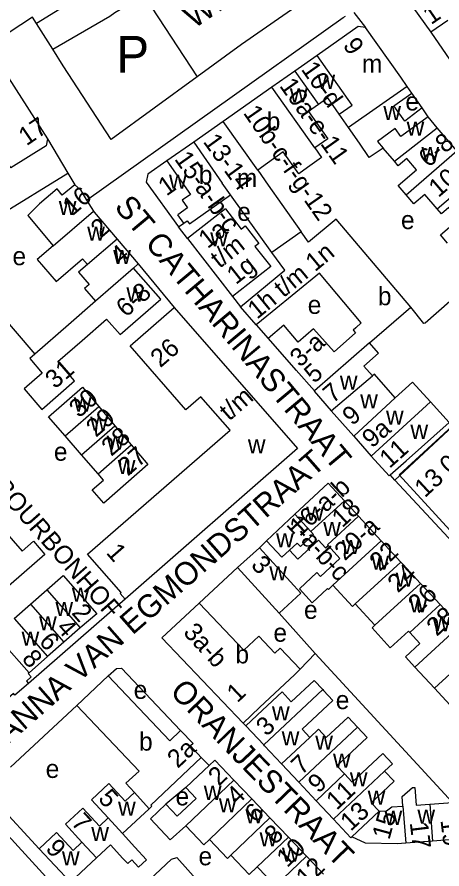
# Model space of a CAD drawing. Extents: x 160673 to 161924, y 382258 to 384145.
# Drawn here: x 160785.9 to 160878.6, y 383004.5 to 383190.7 of the extents above; entities that cross this region are included whole.
import ezdxf

# ---------------------------------------------------------------- set-up
doc = ezdxf.new("R2010")
doc.units = 0
for name, color, linetype in [('BLT_Basislijn', 7, 'Continuous'), ('BLT_Bebouwing', 7, 'Continuous'), ('BLT_Centroide', 7, 'Continuous'), ('BLT_Huisnummer', 7, 'Continuous'), ('BLT_Huisnummer_ tussenligend', 7, 'Continuous'), ('BLT_Huisnummer_reeks', 7, 'Continuous'), ('BLT_Huisnummer_zonder_bebouwing', 7, 'Continuous'), ('BLT_Onderverdeling_panden', 7, 'Continuous'), ('BLT_Plantopo', 7, 'Continuous'), ('BLT_Straatnaam', 7, 'Continuous'), ('BLT_Straatnaam_verkleind', 7, 'Continuous'), ('BLT_Tekst_parkeren', 7, 'Continuous')]:
    doc.layers.add(name, color=color, linetype=linetype)

msp = doc.modelspace()

# ---------------------------------------------------------------- linework, layer by layer
at = {"layer": 'BLT_Basislijn'}
for p, q in [((160813.53, 383195.43), (160825.2, 383177.59)), ((160796.17, 383192.97), (160790.11, 383189.24)), ((160859.36, 383191.62), (160861.9, 383188.36)), ((160789.24, 383190.62), (160732.7, 383153.84)), ((160790.11, 383189.24), (160789.24, 383190.62)), ((160793.63, 383183.64), (160790.11, 383189.24)), ((160825.2, 383177.59), (160806.38, 383163.87)), ((160874.24, 383170.82), (160872.01, 383174.02)), ((160792.52, 383164.02), (160796.97, 383156.54)), ((160776.22, 383143.83), (160796.97, 383156.54)), ((160796.97, 383156.54), (160798.45, 383154.01)), ((160823.03, 383142.26), (160821.06, 383144.81)), ((160770.02, 383139.97), (160789.74, 383117.01)), ((160832.89, 383129.62), (160834.65, 383127.38)), ((160838.07, 383123.41), (160840.66, 383120.43)), ((160868.3, 383089.49), (160867.28, 383090.61)), ((160840.3, 383076.23), (160838.77, 383074.72)), ((160833.99, 383070.37), (160825.63, 383062.62)), ((160847.66, 383048.17), (160850.89, 383051.59)), ((160850.89, 383051.59), (160880.88, 383019.05)), ((160784.41, 383026.77), (160798.91, 383040.24)), ((160826.07, 383028.89), (160827.76, 383027.1)), ((160822.67, 383022.31), (160818.35, 383018.66)), ((160778.9, 383021.65), (160790.69, 383008.95))]:
    msp.add_line(p, q, dxfattribs=at)
for points in [[(160852.86, 383197.26), (160834.85, 383184.63), (160825.2, 383177.59)], [(160793.63, 383183.64), (160806.12, 383190.84), (160807.16, 383191.65), (160813.53, 383195.43)], [(160801.04, 383150.65), (160857.06, 383190.57), (160857.55, 383190.85)], [(160806.38, 383163.87), (160795.91, 383180.01), (160793.63, 383183.64)], [(160891.07, 383138), (160874.96, 383123.75), (160874.64, 383123.7), (160871.79, 383127.29)], [(160812.29, 383136.73), (160820.13, 383127.2)], [(160891.98, 383104.34), (160888.42, 383108.17), (160868.3, 383089.49)], [(160889.75, 383066.39), (160868.3, 383089.49)], [(160809.44, 383063.5), (160788.37, 383045.04)], [(160843.05, 383060.44), (160850.89, 383051.59)], [(160805.72, 383046.7), (160807.55, 383048.32), (160808.67, 383048.42), (160821.56, 383034.79)], [(160860.05, 382933.37), (160856.38, 382935.54), (160851.3, 382939), (160848.28, 382941.16), (160762.53, 383035.18)], [(160813.63, 383001.08), (160819.55, 383006.65), (160820.69, 383007.01), (160825.54, 383001.66), (160849.63, 382976.37), (160854.76, 382970.79), (160875.8, 382968.26)]]:
    msp.add_lwpolyline(points, dxfattribs=at)
at = {"layer": 'BLT_Bebouwing'}
for p, q in [((160870.94, 383194.74), (160876.18, 383187.35)), ((160851.37, 383182.27), (160846.45, 383178.85)), ((160846.45, 383178.85), (160841.48, 383175.34)), ((160841.48, 383175.34), (160830.85, 383167.85)), ((160872.01, 383174.02), (160871, 383175.48)), ((160875.55, 383168.87), (160874.24, 383170.82)), ((160830.85, 383167.85), (160824.41, 383163.33)), ((160881.82, 383161.43), (160877.57, 383166.44)), ((160824.41, 383163.33), (160818.53, 383159.22)), ((160868.21, 383159.15), (160865.75, 383162.03)), ((160814.04, 383154.59), (160821.06, 383144.81)), ((160801.04, 383150.65), (160802.57, 383148.23)), ((160831.35, 383148.73), (160823.03, 383142.26)), ((160821.06, 383144.81), (160822.23, 383145.61)), ((160807.7, 383142.14), (160812.29, 383136.73)), ((160823.03, 383142.26), (160832.89, 383129.62)), ((160841.22, 383136.15), (160832.89, 383129.62)), ((160802.94, 383128.55), (160797.09, 383123.44)), ((160838.07, 383123.41), (160834.65, 383127.38)), ((160862.77, 383119.45), (160871.79, 383127.29)), ((160859.34, 383099.05), (160863.17, 383094.75)), ((160853.78, 383088.8), (160846.51, 383082.03)), ((160860.4, 383081.61), (160857.31, 383084.97)), ((160846.51, 383082.03), (160840.3, 383076.23)), ((160865.36, 383076.22), (160860.4, 383081.61)), ((160869.64, 383071.57), (160865.36, 383076.22)), ((160838.77, 383074.72), (160833.99, 383070.37)), ((160843.05, 383060.44), (160833.99, 383070.37)), ((160873.93, 383066.92), (160869.64, 383071.57)), ((160878.21, 383062.28), (160873.93, 383066.92)), ((160859.67, 383062.42), (160863.94, 383057.77)), ((160882.48, 383057.62), (160878.21, 383062.28)), ((160872.68, 383048.63), (160876.98, 383044.03)), ((160798.91, 383040.24), (160805.72, 383046.7)), ((160876.98, 383044.03), (160881.21, 383039.43)), ((160835.17, 383036.38), (160835.79, 383035.79)), ((160839.68, 383031.64), (160835.79, 383035.79)), ((160839.86, 383031.45), (160839.68, 383031.64)), ((160843.6, 383027.47), (160839.86, 383031.45)), ((160847.36, 383023.46), (160843.6, 383027.47)), ((160837.12, 383019.82), (160833.18, 383023.95)), ((160851.12, 383019.44), (160847.36, 383023.46)), ((160841.06, 383015.68), (160837.12, 383019.82)), ((160854.89, 383015.43), (160851.12, 383019.44)), ((160875.94, 383018.68), (160880.88, 383019.05)), ((160808.86, 383012.25), (160814.67, 383017.68)), ((160814.97, 383015.46), (160819.26, 383010.92)), ((160845.1, 383011.45), (160841.06, 383015.68)), ((160858.71, 383011.36), (160854.89, 383015.43)), ((160819.26, 383010.92), (160822.66, 383013.92)), ((160849.04, 383007.31), (160845.1, 383011.45)), ((160858.94, 383011.57), (160858.71, 383011.36)), ((160876.55, 383010.63), (160870.69, 383010.19)), ((160887.74, 383011.48), (160876.55, 383010.63)), ((160790.69, 383008.95), (160797.51, 383001.64)), ((160803.22, 383006.98), (160797.51, 383001.64)), ((160852.76, 383003.41), (160849.04, 383007.31)), ((160838.29, 383004.96), (160842.23, 383000.83))]:
    msp.add_line(p, q, dxfattribs=at)
for points in [[(160861.9, 383188.36), (160860.34, 383188.61), (160851.37, 383182.27)], [(160871, 383175.48), (160869.61, 383177.5), (160861.9, 383188.36)], [(160876.18, 383187.35), (160883.69, 383176.46), (160883.93, 383176.16)], [(160765.93, 383165.82), (160784, 383177.38), (160792.52, 383164.02)], [(160856.16, 383169.45), (160853.65, 383173.02), (160851.63, 383171.58)], [(160874.24, 383170.82), (160870.46, 383167.9), (160868.09, 383171.28), (160872.01, 383174.02)], [(160851.63, 383171.58), (160849.46, 383170.05), (160853.65, 383164.05), (160850.81, 383162.06)], [(160858.2, 383166.55), (160856.16, 383169.45)], [(160877.57, 383166.44), (160875.55, 383168.87)], [(160865.75, 383162.03), (160862.74, 383159.99), (160860.63, 383163.11), (160858.2, 383166.55)], [(160792.52, 383164.02), (160792.19, 383162.52), (160784.52, 383157.75), (160781.1, 383163.19)], [(160850.81, 383162.06), (160852.29, 383159.95), (160849.25, 383157.76)], [(160849.25, 383157.76), (160847.33, 383156.37), (160843.93, 383161.24), (160838.38, 383157.23)], [(160870.75, 383151.85), (160869.05, 383153.84), (160873.07, 383157.29), (160870.94, 383159.78)], [(160870.94, 383159.78), (160869.05, 383158.17)], [(160818.53, 383159.22), (160814.39, 383156.32), (160814.04, 383154.59)], [(160869.05, 383158.17), (160868.21, 383159.15)], [(160838.38, 383157.23), (160840.65, 383153.93), (160843.62, 383149.71), (160847.87, 383143.7)], [(160798.45, 383154.01), (160795.73, 383151.74), (160794.58, 383153.11), (160790.78, 383149.85), (160788.19, 383147.28), (160793.74, 383140.65)], [(160798.45, 383154.01), (160799.71, 383152.91), (160801.04, 383150.65)], [(160822.23, 383145.61), (160823.01, 383146.14), (160823.48, 383145.45), (160832.45, 383151.79)], [(160841.47, 383139.2), (160832.45, 383151.79)], [(160877.52, 383148.78), (160874.85, 383151.89), (160872.46, 383149.85), (160870.75, 383151.85)], [(160831.35, 383148.73), (160834.78, 383144.33), (160835.65, 383145.01), (160838.61, 383141.2), (160837.74, 383140.52), (160841.22, 383136.15)], [(160879.82, 383141.24), (160878.27, 383143.05), (160882.28, 383146.48), (160880.08, 383149.06), (160878.47, 383147.67), (160877.52, 383148.78)], [(160802.57, 383148.23), (160802.71, 383148), (160807.7, 383142.14)], [(160871.79, 383127.29), (160855.49, 383146.48), (160849.44, 383141.47), (160847.87, 383143.7)], [(160793.74, 383140.65), (160790.27, 383137.68), (160794.4, 383132.86), (160800.15, 383137.8), (160801.21, 383136.56)], [(160834.65, 383127.38), (160844.29, 383135.37), (160841.47, 383139.2)], [(160801.21, 383136.56), (160799.25, 383134.89), (160801.57, 383132.19), (160800.56, 383131.32), (160802.94, 383128.55)], [(160800.04, 383120), (160805.4, 383124.68), (160808.36, 383121.3), (160817.21, 383129.03), (160811.3, 383135.78)], [(160811.3, 383135.78), (160810.72, 383135.28), (160802.94, 383128.55)], [(160812.29, 383136.73), (160811.3, 383135.78)], [(160859.8, 383122.79), (160860.99, 383123.84), (160851.85, 383134.68), (160841.54, 383126.25)], [(160801.26, 383073.29), (160832.34, 383100.4), (160825.95, 383107.7), (160822.69, 383104.86), (160810.52, 383118.83), (160820.13, 383127.2)], [(160820.13, 383127.2), (160847.06, 383096.36), (160809.44, 383063.5)], [(160797.09, 383123.44), (160789.74, 383117.01)], [(160859.8, 383122.79), (160859.19, 383122.24), (160859.71, 383121.66), (160855.04, 383117.5), (160850.54, 383122.55), (160847.23, 383119.6), (160844.05, 383123.37), (160840.66, 383120.43)], [(160840.66, 383120.43), (160840.66, 383120.43), (160846.68, 383113.48), (160846.77, 383113.54), (160850.76, 383108.96)], [(160789.74, 383117.01), (160788.61, 383116.02), (160791.36, 383112.87), (160787.38, 383109.4), (160791.29, 383104.93), (160798.42, 383111.18), (160794.73, 383115.39), (160800.04, 383120)], [(160863.4, 383112.24), (160861.52, 383114.36), (160864.74, 383117.23), (160862.77, 383119.45)], [(160868.41, 383107.43), (160863.9, 383112.65), (160863.4, 383112.24)], [(160792.71, 383103.29), (160800.14, 383109.78)], [(160800.14, 383109.78), (160803.68, 383105.58)], [(160876.09, 383106.62), (160872.16, 383110.89), (160868.41, 383107.43)], [(160850.76, 383108.96), (160850.69, 383108.89), (160854.42, 383104.65)], [(160803.68, 383105.58), (160807.23, 383101.38)], [(160867.28, 383090.61), (160870.78, 383093.72), (160880.15, 383102.06), (160876.09, 383106.62)], [(160854.42, 383104.65), (160859.34, 383099.05)], [(160796.33, 383099.15), (160792.71, 383103.29)], [(160807.23, 383101.38), (160810.78, 383097.17)], [(160764.26, 383099.94), (160786.95, 383073.96), (160789.44, 383076.11), (160791.94, 383073.24), (160782.34, 383064.86), (160757.14, 383093.73), (160757.14, 383093.73)], [(160799.95, 383095), (160796.33, 383099.15)], [(160810.78, 383097.17), (160814.41, 383092.87), (160804.78, 383084.47)], [(160803.56, 383090.86), (160799.95, 383095)], [(160863.17, 383094.75), (160867.04, 383090.4), (160867.28, 383090.61)], [(160804.78, 383084.47), (160802.28, 383087.33), (160804.74, 383089.5), (160803.56, 383090.86)], [(160857.31, 383084.97), (160853.78, 383088.8)], [(160840.3, 383076.23), (160843.65, 383072.64), (160845.32, 383074.18)], [(160845.32, 383074.18), (160847.17, 383072.2), (160851.67, 383076.35)], [(160851.67, 383076.35), (160853.18, 383074.7), (160853.73, 383075.21)], [(160838.77, 383074.72), (160847.82, 383064.79), (160843.05, 383060.44)], [(160853.73, 383075.21), (160856.33, 383072.38), (160852.06, 383068.43), (160851.27, 383069.28), (160847.47, 383065.7), (160850.23, 383062.69), (160853.62, 383065.81), (160853.8, 383065.61), (160854.79, 383066.52)], [(160809.44, 383063.5), (160808.34, 383064.73), (160808.56, 383064.92), (160801.26, 383073.29)], [(160792.38, 383065.52), (160795.95, 383068.65)], [(160795.95, 383068.65), (160803.23, 383060.3)], [(160854.79, 383066.52), (160859.06, 383061.87), (160859.67, 383062.42)], [(160788.8, 383062.4), (160792.38, 383065.52)], [(160785.22, 383059.27), (160788.8, 383062.4)], [(160835.17, 383036.38), (160817.48, 383055.04), (160825.63, 383062.62)], [(160825.63, 383062.62), (160835.38, 383052.35), (160838.59, 383055.37), (160842.09, 383051.65), (160843.3, 383052.79), (160847.66, 383048.17)], [(160803.23, 383060.3), (160799.65, 383057.18)], [(160799.65, 383057.18), (160796.08, 383054.05)], [(160863.94, 383057.77), (160863.33, 383057.2), (160867.32, 383052.86), (160871.28, 383056.49), (160871.57, 383056.18)], [(160871.57, 383056.18), (160873.76, 383053.79), (160870.61, 383050.9), (160872.68, 383048.63)], [(160796.08, 383054.05), (160792.5, 383050.93)], [(160792.5, 383050.93), (160788.46, 383047.39)], [(160847.66, 383048.17), (160846.45, 383047.03), (160838.8, 383039.81), (160835.17, 383036.38)], [(160788.94, 383046.48), (160787.9, 383045.59), (160788.37, 383045.04)], [(160788.46, 383047.39), (160788.29, 383047.24), (160788.94, 383046.48)], [(160805.72, 383046.7), (160819.17, 383032.52), (160821.56, 383034.79)], [(160788.37, 383045.04), (160785.4, 383042.47), (160785.09, 383042.84), (160772.87, 383032.15)], [(160835.79, 383035.79), (160839.44, 383039.21), (160843.69, 383043.2), (160845.71, 383041.05), (160850.68, 383045.71), (160852.57, 383043.7)], [(160852.74, 383043.52), (160854.79, 383041.34), (160848.11, 383035.07), (160849.79, 383033.28)], [(160852.57, 383043.7), (160852.74, 383043.52)], [(160811.5, 383021.2), (160809.6, 383023.27), (160812.48, 383025.92), (160798.91, 383040.24)], [(160849.79, 383033.28), (160851.64, 383035.04), (160853.33, 383033.23), (160858.1, 383037.71), (160860.18, 383035.49)], [(160860.18, 383035.49), (160862.27, 383033.27), (160855.67, 383027.07), (160857.35, 383025.28)], [(160821.56, 383034.79), (160824.26, 383031.94), (160823.69, 383031.4), (160826.07, 383028.89)], [(160857.35, 383025.28), (160859.03, 383023.49), (160865.69, 383029.74), (160867.77, 383027.52), (160866.06, 383025.9)], [(160826.07, 383028.89), (160815.07, 383018.46), (160815.28, 383018.25), (160814.67, 383017.68)], [(160833.18, 383023.95), (160829.02, 383028.31), (160827.76, 383027.1)], [(160827.76, 383027.1), (160825.4, 383024.86), (160822.67, 383022.31)], [(160866.06, 383025.9), (160868.14, 383023.69), (160863.14, 383019), (160864.9, 383017.12)], [(160811.5, 383021.2), (160809.47, 383019.31), (160805.88, 383023.16), (160802.09, 383019.63), (160805.74, 383015.71)], [(160822.67, 383022.31), (160824.93, 383019.92), (160820.82, 383016.04), (160818.35, 383018.66)], [(160870.07, 383018.25), (160869.91, 383020.35), (160872.13, 383022.29), (160872.69, 383022.34), (160872.98, 383018.45), (160875.94, 383018.68)], [(160818.35, 383018.66), (160814.97, 383015.46)], [(160864.9, 383017.12), (160866.47, 383017.24), (160867.68, 383018.07), (160870.07, 383018.25)], [(160805.74, 383015.71), (160803.82, 383013.9), (160800.18, 383017.82), (160796.39, 383014.29), (160800.02, 383010.41)], [(160800.02, 383010.41), (160798.1, 383008.59), (160794.47, 383012.48), (160790.69, 383008.95)], [(160822.66, 383013.92), (160826.6, 383009.79), (160827.84, 383010.98)], [(160808.86, 383012.25), (160811.57, 383009.3), (160814.09, 383006.55), (160812.33, 383004.93), (160810.88, 383006.5), (160810, 383005.68), (160808.94, 383006.84), (160806.23, 383009.79), (160803.22, 383006.98)], [(160827.84, 383010.98), (160831.78, 383006.84), (160832.49, 383007.52)], [(160870.69, 383010.19), (160868.8, 383010.04), (160861.9, 383010.15), (160858.94, 383011.57)], [(160832.49, 383007.52), (160836.53, 383003.28), (160838.29, 383004.96)]]:
    msp.add_lwpolyline(points, dxfattribs=at)
at = {"layer": 'BLT_Onderverdeling_panden'}
for p, q in [((160879.89, 383189.9), (160876.18, 383187.35)), ((160859, 383171.42), (160851.37, 383182.27)), ((160846.45, 383178.85), (160851.63, 383171.58)), ((160850.81, 383162.06), (160841.48, 383175.34)), ((160871, 383175.48), (160858.2, 383166.55)), ((160856.16, 383169.45), (160859, 383171.42)), ((160838.38, 383157.23), (160830.85, 383167.85)), ((160868.21, 383159.15), (160877.57, 383166.44)), ((160824.41, 383163.33), (160830.62, 383154.34)), ((160870.75, 383151.85), (160881.82, 383161.43)), ((160877.52, 383148.78), (160886.31, 383156.23)), ((160823.09, 383149.01), (160820.92, 383147.47)), ((160793.74, 383140.65), (160802.57, 383148.23)), ((160822.23, 383145.61), (160820.92, 383147.47)), ((160847.87, 383143.7), (160841.47, 383139.2)), ((160807.7, 383142.14), (160801.21, 383136.56)), ((160841.54, 383126.25), (160838.07, 383123.41)), ((160862.77, 383119.45), (160850.76, 383108.96)), ((160854.42, 383104.65), (160863.4, 383112.24)), ((160868.41, 383107.43), (160859.34, 383099.05)), ((160876.09, 383106.62), (160863.17, 383094.75)), ((160857.31, 383084.97), (160849.98, 383078.25)), ((160849.98, 383078.25), (160846.51, 383082.03)), ((160854.79, 383066.52), (160865.36, 383076.22)), ((160859.67, 383062.42), (160869.64, 383071.57)), ((160871.57, 383056.18), (160878.21, 383062.28)), ((160872.68, 383048.63), (160882.48, 383057.62)), ((160876.98, 383044.03), (160886.74, 383052.99)), ((160852.57, 383043.7), (160839.68, 383031.64)), ((160860.18, 383035.49), (160847.36, 383023.46)), ((160849.79, 383033.28), (160843.6, 383027.47)), ((160866.06, 383025.9), (160854.89, 383015.43)), ((160822.66, 383013.92), (160833.18, 383023.95)), ((160857.35, 383025.28), (160851.12, 383019.44)), ((160811.5, 383021.2), (160814.67, 383017.68)), ((160827.84, 383010.98), (160837.12, 383019.82)), ((160870.07, 383018.25), (160870.69, 383010.19)), ((160875.94, 383018.68), (160876.55, 383010.63)), ((160864.9, 383017.12), (160858.94, 383011.57)), ((160805.74, 383015.71), (160808.86, 383012.25)), ((160832.49, 383007.52), (160841.06, 383015.68)), ((160838.29, 383004.96), (160845.1, 383011.45)), ((160800.02, 383010.41), (160803.22, 383006.98)), ((160842.23, 383000.83), (160849.04, 383007.31))]:
    msp.add_line(p, q, dxfattribs=at)
for points in [[(160875.55, 383168.87), (160869.65, 383164.54), (160868.4, 383166.31)], [(160868.4, 383166.31), (160864.54, 383163.44), (160865.75, 383162.03)], [(160818.53, 383159.22), (160823.69, 383151.92), (160821.92, 383150.66), (160823.09, 383149.01)], [(160832.45, 383151.79), (160830.62, 383154.34)], [(160796.33, 383099.15), (160803.68, 383105.58)], [(160799.95, 383095), (160807.23, 383101.38)], [(160803.56, 383090.86), (160810.78, 383097.17)], [(160853.73, 383075.21), (160853.59, 383075.37), (160860.4, 383081.61)], [(160849.98, 383078.25), (160850.57, 383077.6), (160847.69, 383074.95), (160846.98, 383075.71), (160845.32, 383074.18)], [(160863.94, 383057.77), (160867.31, 383060.86), (160873.93, 383066.92)], [(160792.38, 383065.52), (160799.65, 383057.18)], [(160788.8, 383062.4), (160796.08, 383054.05)], [(160785.22, 383059.27), (160792.5, 383050.93)], [(160782.48, 383054.25), (160788.46, 383047.39)]]:
    msp.add_lwpolyline(points, dxfattribs=at)
at = {"layer": 'BLT_Plantopo'}
msp.add_lwpolyline([(160869.25, 383090.63), (160892.41, 383111.87), (160891.89, 383112.48), (160894.16, 383114.44), (160904.11, 383103.69), (160898.55, 383097.84), (160910.85, 383085.46), (160912.28, 383084.1), (160892.26, 383065.54)], close=True, dxfattribs=at)

# ---------------------------------------------------------------- texts
at = {"layer": 'BLT_Centroide'}
for s, p in [('m', (160861.12, 383178.48)), ('w', (160851.41, 383174.97)), ('w', (160845.4, 383172.02)), ('e', (160870.61, 383170.25)), ('w', (160865.8, 383168.16)), ('b', (160840.35, 383165.88)), ('w', (160870.88, 383164.75)), ('w', (160874.11, 383159.23)), ('b', (160825.53, 383154.19)), ('w', (160819.02, 383153.14)), ('m', (160833.82, 383153.53)), ('w', (160794.96, 383147.41)), ('e', (160833.91, 383146.13)), ('e', (160869.65, 383144.33)), ('w', (160801.16, 383141.78)), ('w', (160828.01, 383140.57)), ('e', (160784.85, 383136.44)), ('w', (160806.84, 383136.69)), ('b', (160864.61, 383127.69)), ('w', (160809.73, 383128.5)), ('e', (160849.3, 383125.8)), ('w', (160856.31, 383109.24)), ('w', (160798.23, 383104.47)), ('w', (160860.75, 383105.16)), ('w', (160866.38, 383101.62)), ('w', (160801.81, 383100.28)), ('w', (160871.71, 383098.5)), ('w', (160805.4, 383096.12)), ('w', (160836.23, 383095.34)), ('e', (160793.89, 383093.72)), ('w', (160807.83, 383090.81)), ('w', (160848.97, 383080.6)), ('w', (160852.67, 383077.28)), ('w', (160842.38, 383074.82)), ('w', (160856.78, 383073.31)), ('w', (160863.18, 383069.94)), ('w', (160840.91, 383067.58)), ('w', (160868.48, 383066.22)), ('w', (160797.8, 383062.92)), ('w', (160794.22, 383059.8)), ('w', (160871.51, 383060.56)), ('e', (160848.48, 383059.16)), ('w', (160790.66, 383056.67)), ('w', (160876.55, 383056.47)), ('e', (160841.81, 383054.17)), ('w', (160786.84, 383053.33)), ('b', (160833.52, 383049.44)), ('e', (160811.31, 383041.68)), ('e', (160855.41, 383039.45)), ('w', (160841.49, 383036.97)), ('b', (160812.48, 383030.38)), ('w', (160843.61, 383031.52)), ('w', (160850.94, 383030.59)), ('w', (160854.81, 383026.67)), ('e', (160792.1, 383024.41)), ('w', (160858.49, 383022.59)), ('w', (160826.62, 383019.62)), ('e', (160820.44, 383018.41)), ('w', (160829.89, 383016.88)), ('w', (160862.38, 383018.59)), ('w', (160807.89, 383016.14)), ('w', (160835.69, 383014.5)), ('w', (160866.05, 383014.16)), ('w', (160873.23, 383014.42)), ('w', (160802.05, 383010.61)), ('w', (160838.79, 383009.47)), ('w', (160843.67, 383006.12)), ('w', (160795.65, 383005.29)), ('e', (160825.46, 383005.32))]:
    msp.add_text(s, height=4, dxfattribs=at).set_placement(p)
at = {"layer": 'BLT_Huisnummer'}
for s, rotation, p in [('9', 303.8848, (160856.85, 383184.49)), ('17', 34.0747, (160787.91, 383162.41)), ('1', 35.2681, (160818.46, 383151.42)), ('16', 40.6519, (160797.93, 383147.09)), ('2', 40.6619, (160804.07, 383142.17)), ('4', 40.6523, (160808.39, 383136.35)), ('30', 41.11, (160799.38, 383102.92)), ('7', 40.788, (160854.77, 383106.11)), ('9', 40.788, (160859, 383101.24)), ('29', 41.11, (160803.08, 383098.7)), ('9a', 40.788, (160863.3, 383096.33)), ('28', 41.11, (160806.42, 383094.53)), ('11', 41.6738, (160867.15, 383091.91)), ('27', 41.11, (160810.03, 383090.22)), ('3', 312.667, (160836.72, 383070.78)), ('24', 42.5386, (160868.97, 383064.69)), ('2', 311.0823, (160797.59, 383060.39)), ('28', 42.5345, (160877.47, 383055.21)), ('4', 311.0823, (160794.24, 383057.06)), ('6', 311.0823, (160790.46, 383054.12)), ('8', 311.0823, (160786.73, 383050.34)), ('2a', 43.4896, (160820.93, 383026.36)), ('2', 43.6415, (160829.89, 383022.47)), ('9', 43.1711, (160851.62, 383020.9)), ('5', 312.667, (160803.37, 383019.74)), ('6', 43.6421, (160837.91, 383014.4)), ('15', 74.7223, (160867.11, 383010.75)), ('19', 276.8808, (160878.26, 383015.19)), ('9', 312.667, (160791.9, 383008.83)), ('10', 43.6421, (160844.81, 383004.69))]:
    msp.add_text(s, height=4, rotation=rotation, dxfattribs=at).set_placement(p)
at = {"layer": 'BLT_Huisnummer_ tussenligend'}
for s, rotation, p in [('22', 42.5386, (160865.01, 383069.42)), ('26', 42.5386, (160873.44, 383060.21)), ('3', 43.3317, (160840.32, 383033.34)), ('7', 43.1721, (160847.95, 383024.89)), ('4', 43.6415, (160833.85, 383018.24)), ('11', 43.1711, (160855.62, 383017.22)), ('13', 42.9484, (160858.68, 383012.62)), ('7', 312.667, (160797.49, 383014.47)), ('17', 276.8808, (160871.56, 383014.64)), ('8', 43.6421, (160842.14, 383009.69)), ('12', 43.6421, (160849.04, 383000.47))]:
    msp.add_text(s, height=4, rotation=rotation, dxfattribs=at).set_placement(p)
at = {"layer": 'BLT_Huisnummer_reeks'}
for s, rotation, p in [('1', 34.5489, (160876.21, 383188.87)), ('10-d', 305.2697, (160847.72, 383179.24)), ('10a-e-11', 305.2697, (160842.99, 383175.63)), ('10b-c-f-g-12', 304.8437, (160835.08, 383169.72)), ('6-8', 40.5465, (160875.63, 383157.64)), ('13-14', 305.9466, (160826.32, 383163.42)), ('10-12', 40.5465, (160877.81, 383151.1)), ('15-a-b-c', 305.2705, (160820.07, 383159.63)), ('1a', 38.1029, (160827.43, 383139.92)), ('t/m', 38.1029, (160830.05, 383135.62)), ('1h t/m 1n', 39.3956, (160838.23, 383124.5)), ('1g', 38.1029, (160833.61, 383132.07)), ('6-8', 41.1515, (160809.63, 383124.91)), ('26', 41.0552, (160817.12, 383113.9)), ('3-a', 41.6722, (160847.61, 383113.98)), ('31', 41.2018, (160794.16, 383109.27)), ('5', 41.6722, (160850.71, 383110.46)), ('t/m', 41.1413, (160832.15, 383102.28)), ('16-a-b', 42.7539, (160847.57, 383077.02)), ('18', 42.7539, (160856.83, 383078.93)), ('1-a-b-c', 312.545, (160844.42, 383079.66)), ('20-a', 42.536, (160857.38, 383071.71)), ('1', 311.1413, (160805.13, 383073.55)), ('3a-b', 312.667, (160821.94, 383056.06)), ('1', 43.3317, (160833.92, 383040.68))]:
    msp.add_text(s, height=4, rotation=rotation, dxfattribs=at).set_placement(p)
at = {"layer": 'BLT_Huisnummer_zonder_bebouwing'}
msp.add_text('13 01', height=4, rotation=42.6508, dxfattribs=at).set_placement((160874.86, 383085.5))
at = {"layer": 'BLT_Straatnaam'}
for s, rotation, p in [('WILHELMINAPLEIN', 34.4847, (160824.46, 383187.99)), ('ST CATHARINASTRAAT', 309.9374, (160806.91, 383149.09)), ('ANNA VAN EGMONDSTRAAT', 41.2669, (160783.96, 383031.72)), ('ORANJESTRAAT', 313.974, (160819, 383043.06))]:
    msp.add_text(s, height=5, rotation=rotation, dxfattribs=at).set_placement(p)
at = {"layer": 'BLT_Straatnaam_verkleind'}
msp.add_text('CHARLOTTE VAN BOURBONHOF', height=4, rotation=311.4275, dxfattribs=at).set_placement((160749.9, 383122.45))
at = {"layer": 'BLT_Tekst_parkeren'}
msp.add_text('P', height=8, dxfattribs=at).set_placement((160807.54, 383178.54))

doc.saveas('drawing.dxf')
